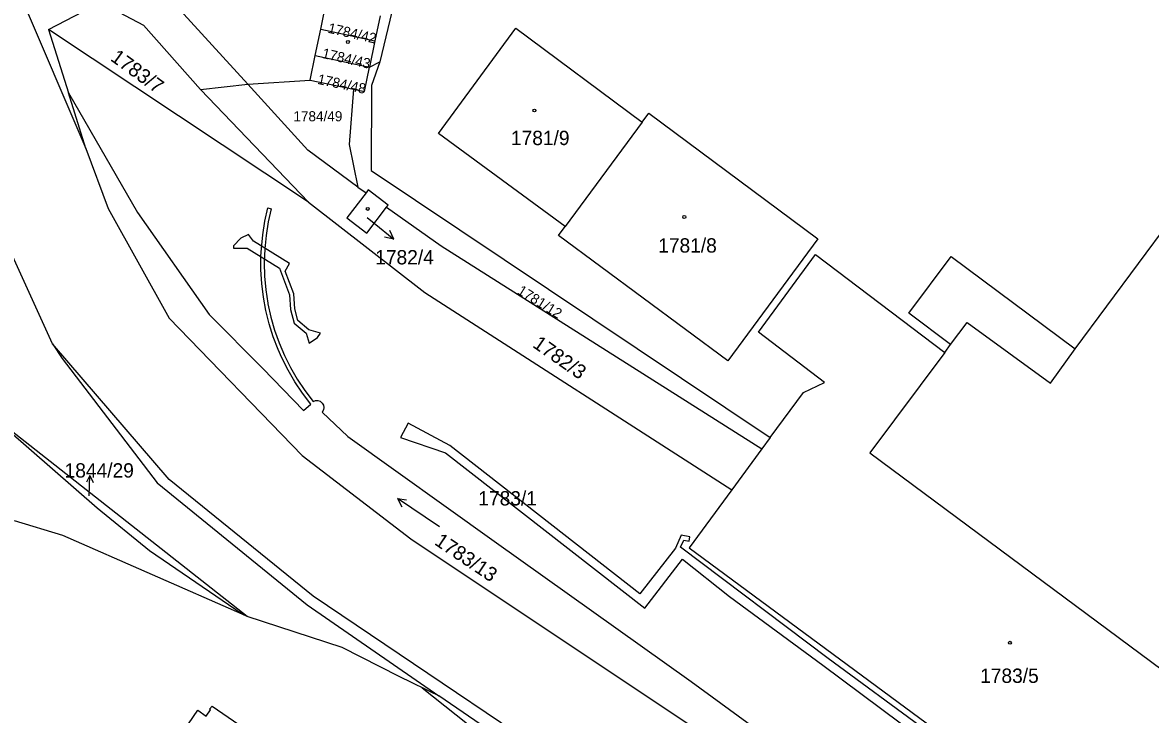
# Model space of a CAD drawing. Extents: x -756746 to -753363, y -1166406 to -1161727.
# Drawn here: x -755999.3 to -755865.5, y -1163941.9 to -1163859.8 of the extents above; entities that cross this region are included whole.
import ezdxf

# ---------------------------------------------------------------- set-up
doc = ezdxf.new("R2010")
doc.units = 0
for name, color, linetype in [('Hranice parcel', 7, 'Continuous'), ('Parcelní čísla', 7, 'Continuous'), ('Pop  PČ popisy', 7, 'Continuous'), ('Vnitřní kresba', 7, 'Continuous'), ('Věcná břemena k části', 7, 'Continuous'), ('Značky budov', 7, 'Continuous'), ('Značky kultur', 7, 'Continuous')]:
    doc.layers.add(name, color=color, linetype=linetype)

msp = doc.modelspace()

# ---------------------------------------------------------------- linework, layer by layer
at = {"layer": 'Hranice parcel'}
for p, q in [((-756000.22, -1163855.05), (-755991.79, -1163874.74)), ((-755996.23, -1163860.65), (-755990.06, -1163857.44)), ((-755963.93, -1163860.6), (-755963.31, -1163857.63)), ((-755995.76, -1163897.92), (-756012.94, -1163860.17)), ((-755956.88, -1163859.01), (-755957.51, -1163861.97)), ((-755965.37, -1163881.12), (-755996.23, -1163860.65)), ((-755996.23, -1163860.65), (-755993.87, -1163868.14)), ((-755964.58, -1163863.7), (-755963.93, -1163860.6)), ((-755963.93, -1163860.6), (-755957.51, -1163861.97)), ((-755957.51, -1163861.97), (-755958.16, -1163865.08)), ((-755965.2, -1163866.64), (-755964.58, -1163863.7)), ((-755964.58, -1163863.7), (-755958.16, -1163865.08)), ((-755958.16, -1163865.08), (-755956.92, -1163864.46)), ((-755972.58, -1163867.12), (-755965.2, -1163866.64)), ((-755965.2, -1163866.64), (-755960.05, -1163867.72)), ((-755993.87, -1163868.14), (-755985.68, -1163882.32)), ((-755991.79, -1163874.74), (-755993.87, -1163868.14)), ((-755978.2, -1163867.75), (-755972.58, -1163867.12)), ((-755978.2, -1163867.75), (-755965.37, -1163881.12)), ((-755965.46, -1163874.94), (-755972.58, -1163867.12)), ((-755925.79, -1163871.62), (-755934.94, -1163884.01)), ((-755959.55, -1163879.32), (-755965.46, -1163874.94)), ((-755959.55, -1163879.32), (-755958.56, -1163880.01)), ((-755970.2, -1163881.79), (-755969.81, -1163881.89)), ((-755995.76, -1163897.92), (-755994.59, -1163899.66)), ((-755972.65, -1163930.23), (-756002.01, -1163907.19)), ((-755910.6, -1163909.03), (-755911.59, -1163910.38)), ((-755911.59, -1163910.38), (-755915.16, -1163915.23)), ((-755972.65, -1163930.23), (-755973.24, -1163929.97))]:
    msp.add_line(p, q, dxfattribs=at)
for points in [[(-755944.29, -1163823.73), (-755951.77, -1163843.02), (-755956.92, -1163864.46)], [(-755972.58, -1163867.12), (-755982.3, -1163856.44), (-755991.53, -1163850.99)], [(-755990.06, -1163857.44), (-755984.95, -1163860.1), (-755978.2, -1163867.75)], [(-755934.94, -1163884.01), (-755949.95, -1163872.95), (-755940.77, -1163860.47), (-755925.79, -1163871.62)], [(-755960.05, -1163867.72), (-755958.76, -1163867.99), (-755958.16, -1163865.08)], [(-755956.92, -1163864.46), (-755957.9, -1163867.28), (-755957.95, -1163877.35), (-755910.6, -1163909.03)], [(-755960.05, -1163867.72), (-755960.58, -1163874.27), (-755959.55, -1163879.32)], [(-755925.79, -1163871.62), (-755925.02, -1163870.57), (-755904.95, -1163885.44), (-755915.63, -1163899.92), (-755935.71, -1163885.05), (-755934.94, -1163884.01)], [(-755991.79, -1163874.74), (-755989.17, -1163881.86), (-755981.93, -1163894.85), (-755966.12, -1163911.16), (-755953.24, -1163921.03), (-755880.57, -1163969.48)], [(-755958.56, -1163880.01), (-755960.82, -1163882.95), (-755958.48, -1163884.79), (-755956.12, -1163881.72)], [(-755956.12, -1163881.72), (-755955.93, -1163881.48), (-755958.29, -1163879.66), (-755958.56, -1163880.01)], [(-755965.37, -1163881.12), (-755951.6, -1163891.84), (-755915.16, -1163915.23)], [(-755889.91, -1163898.92), (-755889.22, -1163898), (-755894.17, -1163894.29), (-755889.13, -1163887.57), (-755874.43, -1163898.52), (-755863.15, -1163883.34), (-755857.21, -1163880.69), (-755811.01, -1163914.93), (-755812.86, -1163917.45), (-755810.31, -1163919.33), (-755827.83, -1163943.04), (-755807.18, -1163958.32), (-755817.15, -1163971.58), (-755812.4, -1163975.09), (-755813.9, -1163977.11)], [(-755985.68, -1163882.32), (-755977.17, -1163894.42), (-755970.82, -1163900.83), (-755965.99, -1163905.82), (-755965.1, -1163905.05)], [(-755965.1, -1163905.05), (-755966.09, -1163903.76), (-755966.99, -1163902.42), (-755967.81, -1163901.02), (-755968.55, -1163899.57), (-755968.98, -1163898.59), (-755969.56, -1163897.08), (-755970.05, -1163895.53), (-755970.44, -1163893.96), (-755970.73, -1163892.36), (-755970.93, -1163890.75), (-755971.03, -1163889.13), (-755971.02, -1163887.51), (-755970.98, -1163886.59), (-755970.82, -1163884.98), (-755970.56, -1163883.37), (-755970.2, -1163881.79)], [(-755969.81, -1163881.89), (-755970.16, -1163883.46), (-755970.42, -1163885.05), (-755970.58, -1163886.66), (-755970.63, -1163888.27), (-755970.59, -1163889.88), (-755970.45, -1163891.49), (-755970.21, -1163893.08), (-755970.19, -1163893.15), (-755969.85, -1163894.73), (-755969.41, -1163896.28), (-755968.87, -1163897.8), (-755968.24, -1163899.28), (-755967.52, -1163900.72), (-755966.71, -1163902.11), (-755965.82, -1163903.46), (-755964.84, -1163904.74), (-755964.57, -1163904.64), (-755964.28, -1163904.63), (-755964.01, -1163904.72), (-755963.97, -1163904.74), (-755963.75, -1163904.93), (-755963.61, -1163905.18), (-755963.57, -1163905.47), (-755963.62, -1163905.75), (-755963.77, -1163906)], [(-755956.12, -1163881.72), (-755949.63, -1163886.27), (-755911.59, -1163910.38)], [(-755910.6, -1163909.03), (-755906.66, -1163903.68), (-755904.17, -1163902.51), (-755912.02, -1163896.52), (-755905.23, -1163887.3), (-755889.91, -1163898.92)], [(-755889.76, -1163978.42), (-755964.83, -1163927.82), (-755981.91, -1163913.98), (-755995.76, -1163897.92)], [(-755889.91, -1163898.92), (-755898.81, -1163910.83), (-755864.1, -1163936.57), (-755862.15, -1163933.94), (-755838.26, -1163951.69), (-755835.8, -1163948.4), (-755833.21, -1163950.32), (-755839.11, -1163958.32), (-755813.9, -1163977.11)], [(-755994.59, -1163899.66), (-755983.32, -1163914.38), (-755965.55, -1163928.88), (-755949.91, -1163939.66)], [(-755963.77, -1163906), (-755960.72, -1163908.91), (-755943.36, -1163921.33), (-755920, -1163937.95), (-755900.32, -1163952.3), (-755885.66, -1163963.1), (-755872.56, -1163972.72), (-755859.96, -1163981.93), (-755858.95, -1163982.79)], [(-755973.24, -1163929.97), (-755984.25, -1163922.46), (-755990.47, -1163917.4), (-756001.07, -1163908.16), (-756002.01, -1163907.19)], [(-755915.16, -1163915.23), (-755920.22, -1163922.11), (-755852.81, -1163971.86)], [(-755973.24, -1163929.97), (-755994.52, -1163920.65), (-756000.25, -1163918.92)], [(-755949.91, -1163939.66), (-755954.61, -1163937.35), (-755961.41, -1163933.94), (-755972.65, -1163930.23)], [(-755830.02, -1164020.65), (-755887.6, -1163982.34), (-755949.91, -1163939.66)], [(-755981.83, -1163946.22), (-755978.53, -1163941.37), (-755977.52, -1163942.06), (-755977.01, -1163941.31), (-755977.11, -1163941.24), (-755976.8, -1163940.86), (-755894.8, -1163997.23)]]:
    msp.add_lwpolyline(points, dxfattribs=at)
at = {"layer": 'Pop  PČ popisy'}
for p, q in [((-755958.43, -1163882.94), (-755957.6, -1163883.6)), ((-755957.6, -1163883.6), (-755955.27, -1163885.49)), ((-755955.27, -1163885.49), (-755956.36, -1163885.25)), ((-755955.27, -1163885.49), (-755955.73, -1163884.47)), ((-755991.31, -1163913.51), (-755991.74, -1163914.31)), ((-755991.39, -1163915.94), (-755991.31, -1163913.51)), ((-755991.31, -1163913.51), (-755990.93, -1163914.34))]:
    msp.add_line(p, q, dxfattribs=at)
at = {"layer": 'Vnitřní kresba'}
for p, q in [((-755889.22, -1163898), (-755887.26, -1163895.37)), ((-755887.26, -1163895.37), (-755877.37, -1163902.59)), ((-755877.37, -1163902.59), (-755874.43, -1163898.52))]:
    msp.add_line(p, q, dxfattribs=at)
at = {"layer": 'Věcná břemena k části'}
msp.add_lwpolyline([(-755965.29, -1163897.82), (-755964.3, -1163897.16), (-755963.98, -1163896.64), (-755965.33, -1163896.26), (-755966.65, -1163895.16), (-755967.01, -1163893.74), (-755967.13, -1163891.99), (-755968.17, -1163889.28), (-755967.62, -1163888.4), (-755971.89, -1163885.73), (-755972.51, -1163884.95), (-755973.43, -1163885.37), (-755974.28, -1163886.3), (-755974.28, -1163886.55), (-755972.65, -1163886.57), (-755968.84, -1163888.92), (-755967.63, -1163892.11), (-755967.51, -1163893.82), (-755967.09, -1163895.44), (-755965.68, -1163896.63)], close=True, dxfattribs=at)
for points in [[(-755892.22, -1163943.68), (-755903.74, -1163935.23), (-755921.25, -1163922.01), (-755920.87, -1163921.19), (-755920.24, -1163921.31), (-755920.14, -1163920.81), (-755921.17, -1163920.61), (-755921.86, -1163922.15), (-755926.07, -1163927.55), (-755948.61, -1163909.98), (-755953.55, -1163907.3), (-755954.49, -1163909.01), (-755949.15, -1163910.82), (-755925.5, -1163929.25), (-755921.03, -1163923.46), (-755915.46, -1163927.89), (-755904.38, -1163936.01), (-755892.88, -1163944.58)], [(-755887.6, -1163982.34), (-755949.91, -1163939.66), (-755951.89, -1163938.69), (-755941.33, -1163947.09)]]:
    msp.add_lwpolyline(points, dxfattribs=at)
at = {"layer": 'Značky budov'}
for centre in [(-755960.71, -1163862.11), (-755938.58, -1163870.24), (-755958.36, -1163881.91), (-755920.8, -1163882.87), (-755882.18, -1163933.36)]:
    msp.add_circle(centre, 0.175, dxfattribs=at)
at = {"layer": 'Značky kultur'}
for p, q in [((-755949.85, -1163919.62), (-755954.83, -1163916.27)), ((-755954.83, -1163916.27), (-755954.3, -1163917.23)), ((-755954.83, -1163916.27), (-755953.74, -1163916.4))]:
    msp.add_line(p, q, dxfattribs=at)

# ---------------------------------------------------------------- texts
at = {"layer": 'Parcelní čísla'}
for s, height, rotation, p in [('1784/42', 1.2, 347, (-755963.15, -1163861)), ('1784/43', 1.2, 347, (-755963.85, -1163863.99)), ('1783/7', 1.7, 324, (-755988.99, -1163864.23)), ('1784/48', 1.2, 348, (-755964.39, -1163867.07)), ('1781/12', 1.2, 328, (-755940.71, -1163891.9)), ('1782/3', 1.7, 325, (-755938.91, -1163898.22)), ('1783/13', 1.7, 326, (-755950.55, -1163921.64))]:
    msp.add_text(s, height=height, rotation=rotation, dxfattribs=at).set_placement(p)
for s, height, p in [('1784/49', 1.2, (-755967.17, -1163871.52)), ('1781/9', 1.7, (-755941.37, -1163874.34)), ('1781/8', 1.7, (-755923.9, -1163887.09)), ('1782/4', 1.7, (-755957.47, -1163888.49)), ('1844/29', 1.7, (-755994.32, -1163913.77)), ('1783/1', 1.7, (-755945.24, -1163917.08)), ('1783/5', 1.7, (-755885.71, -1163938.12))]:
    msp.add_text(s, height=height, dxfattribs=at).set_placement(p)

doc.saveas('drawing.dxf')
